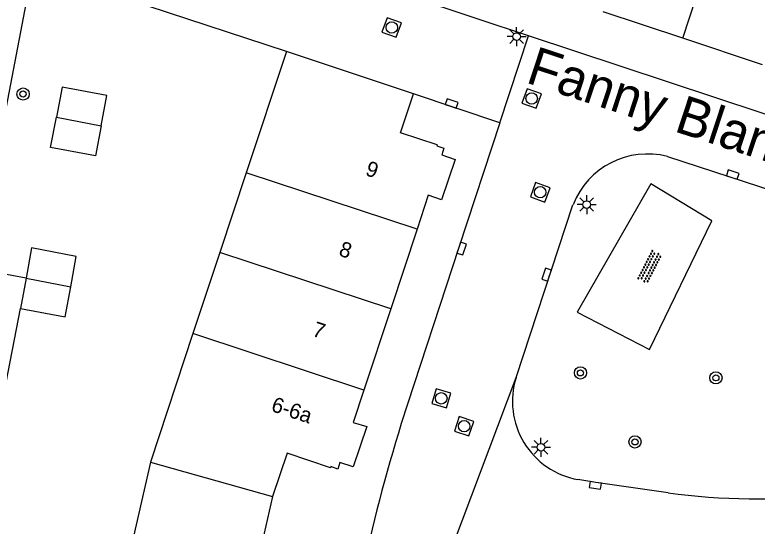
# Model space of a CAD drawing. Extents: x 131000 to 133013, y 393000 to 396501.
# Drawn here: x 132647.73 to 132696.32, y 394640.77 to 394674.25 of the extents above; entities that cross this region are included whole.
import ezdxf

# ---------------------------------------------------------------- set-up
doc = ezdxf.new("R2010")
doc.units = 0
for name, color, linetype in [('gg-afsc-hekwerk', 7, 'Continuous'), ('gg-anno-huisnummerreeks BGT', 7, 'Continuous'), ('gg-anno-openbare ruimte label', 7, 'Continuous'), ('gg-bbg-bijgebouw', 7, 'Continuous'), ('gg-bbg-hoofdgebouw', 7, 'Continuous'), ('gg-bbg-tussenscheiding', 7, 'Continuous'), ('gg-knt-onverhard', 7, 'Continuous'), ('gg-knt-verharding', 7, 'Continuous'), ('gt-grn-weggrens', 7, 'Continuous'), ('gt-symb-boom', 7, 'Continuous'), ('gt-symb-kolk', 7, 'Continuous'), ('gt-symb-lichtmast', 7, 'Continuous'), ('gt-symb-overige verharding', 7, 'Continuous'), ('gt-symb-rioolschacht', 7, 'Continuous')]:
    doc.layers.add(name, color=color, linetype=linetype)

# ---------------------------------------------------------------- blocks, each defined once
blk = doc.blocks.new('gt0-KOLK')
at = {"layer": 'gt-symb-kolk'}
blk.add_lwpolyline([(0, 0), (0.375, 0), (0.375, 0.4), (-0.375, 0.4), (-0.375, 0), (0, 0)], dxfattribs=at)
blk = doc.blocks.new('gt0-LMAST')
at = {"layer": 'gt-symb-lichtmast'}
for p, q in [((-0.005, 0.246), (-0.005, 0.621)), ((-0.182, 0.173), (-0.447, 0.438)), ((0.172, 0.173), (0.437, 0.438)), ((-0.255, -0.004), (-0.63, -0.004)), ((-0.182, -0.181), (-0.447, -0.446)), ((-0.005, -0.254), (-0.005, -0.629)), ((0.437, -0.446), (0.172, -0.181)), ((0.245, -0.004), (0.62, -0.004))]:
    blk.add_line(p, q, dxfattribs=at)
blk.add_circle((-0.005, -0.004), 0.25, dxfattribs=at)
blk = doc.blocks.new('gt0-BOOM')
at = {"layer": 'gt-symb-boom'}
for radius in [0.4, 0.2]:
    blk.add_circle((0, 0), radius, dxfattribs=at)
blk = doc.blocks.new('gt0-OVH')
at = {"layer": 'gt-symb-overige verharding'}
for points in [[(-0.972, 0.298), (-0.967, 0.308), (-0.965, 0.319), (-0.966, 0.33), (-0.971, 0.34), (-0.978, 0.348), (-0.988, 0.353), (-0.999, 0.355), (-1.01, 0.354), (-1.02, 0.349), (-1.028, 0.342), (-1.033, 0.332), (-1.035, 0.321), (-1.034, 0.31), (-1.029, 0.3), (-1.022, 0.292), (-1.012, 0.287), (-1.001, 0.285), (-0.99, 0.286), (-0.98, 0.291)], [(-0.872, 0.106), (-0.867, 0.116), (-0.865, 0.126), (-0.866, 0.137), (-0.871, 0.147), (-0.878, 0.156), (-0.888, 0.161), (-0.899, 0.163), (-0.91, 0.162), (-0.92, 0.157), (-0.928, 0.15), (-0.933, 0.14), (-0.935, 0.129), (-0.934, 0.118), (-0.929, 0.108), (-0.922, 0.1), (-0.912, 0.095), (-0.901, 0.092), (-0.89, 0.094), (-0.88, 0.098)], [(-0.772, 0.298), (-0.767, 0.308), (-0.765, 0.319), (-0.766, 0.33), (-0.771, 0.34), (-0.778, 0.348), (-0.788, 0.353), (-0.799, 0.355), (-0.81, 0.354), (-0.82, 0.349), (-0.828, 0.342), (-0.833, 0.332), (-0.835, 0.321), (-0.834, 0.31), (-0.829, 0.3), (-0.822, 0.292), (-0.812, 0.287), (-0.801, 0.285), (-0.79, 0.286), (-0.78, 0.291)], [(-0.672, 0.106), (-0.667, 0.116), (-0.665, 0.126), (-0.666, 0.137), (-0.671, 0.147), (-0.678, 0.156), (-0.688, 0.161), (-0.699, 0.163), (-0.71, 0.162), (-0.72, 0.157), (-0.728, 0.15), (-0.733, 0.14), (-0.735, 0.129), (-0.734, 0.118), (-0.729, 0.108), (-0.722, 0.1), (-0.712, 0.095), (-0.701, 0.092), (-0.69, 0.094), (-0.68, 0.098)], [(-0.572, 0.298), (-0.567, 0.308), (-0.565, 0.319), (-0.566, 0.33), (-0.571, 0.34), (-0.578, 0.348), (-0.588, 0.353), (-0.599, 0.355), (-0.61, 0.354), (-0.62, 0.349), (-0.628, 0.342), (-0.633, 0.332), (-0.635, 0.321), (-0.634, 0.31), (-0.629, 0.3), (-0.622, 0.292), (-0.612, 0.287), (-0.601, 0.285), (-0.59, 0.286), (-0.58, 0.291)], [(-0.472, 0.106), (-0.467, 0.116), (-0.465, 0.126), (-0.466, 0.137), (-0.471, 0.147), (-0.478, 0.156), (-0.488, 0.161), (-0.499, 0.163), (-0.51, 0.162), (-0.52, 0.157), (-0.528, 0.15), (-0.533, 0.14), (-0.535, 0.129), (-0.534, 0.118), (-0.529, 0.108), (-0.522, 0.1), (-0.512, 0.095), (-0.501, 0.092), (-0.49, 0.094), (-0.48, 0.098)], [(-0.372, 0.298), (-0.367, 0.308), (-0.365, 0.319), (-0.366, 0.33), (-0.371, 0.34), (-0.378, 0.348), (-0.388, 0.353), (-0.399, 0.355), (-0.41, 0.354), (-0.42, 0.349), (-0.428, 0.342), (-0.433, 0.332), (-0.435, 0.321), (-0.434, 0.31), (-0.429, 0.3), (-0.422, 0.292), (-0.412, 0.287), (-0.401, 0.285), (-0.39, 0.286), (-0.38, 0.291)], [(-0.272, 0.106), (-0.267, 0.116), (-0.265, 0.126), (-0.266, 0.137), (-0.271, 0.147), (-0.278, 0.156), (-0.288, 0.161), (-0.299, 0.163), (-0.31, 0.162), (-0.32, 0.157), (-0.328, 0.15), (-0.333, 0.14), (-0.335, 0.129), (-0.334, 0.118), (-0.329, 0.108), (-0.322, 0.1), (-0.312, 0.095), (-0.301, 0.092), (-0.29, 0.094), (-0.28, 0.098)], [(-0.172, 0.298), (-0.167, 0.308), (-0.165, 0.319), (-0.166, 0.33), (-0.171, 0.34), (-0.178, 0.348), (-0.188, 0.353), (-0.199, 0.355), (-0.21, 0.354), (-0.22, 0.349), (-0.228, 0.342), (-0.233, 0.332), (-0.235, 0.321), (-0.234, 0.31), (-0.229, 0.3), (-0.222, 0.292), (-0.212, 0.287), (-0.201, 0.285), (-0.19, 0.286), (-0.18, 0.291)], [(-0.072, 0.106), (-0.067, 0.116), (-0.065, 0.126), (-0.066, 0.137), (-0.071, 0.147), (-0.078, 0.156), (-0.088, 0.161), (-0.099, 0.163), (-0.11, 0.162), (-0.12, 0.157), (-0.128, 0.15), (-0.133, 0.14), (-0.135, 0.129), (-0.134, 0.118), (-0.129, 0.108), (-0.122, 0.1), (-0.112, 0.095), (-0.101, 0.092), (-0.09, 0.094), (-0.08, 0.098)], [(0.028, 0.298), (0.033, 0.308), (0.035, 0.319), (0.034, 0.33), (0.029, 0.34), (0.022, 0.348), (0.012, 0.353), (0.001, 0.355), (-0.01, 0.354), (-0.02, 0.349), (-0.028, 0.342), (-0.033, 0.332), (-0.035, 0.321), (-0.034, 0.31), (-0.029, 0.3), (-0.022, 0.292), (-0.012, 0.287), (-0.001, 0.285), (0.01, 0.286), (0.02, 0.291)], [(0.128, 0.106), (0.133, 0.116), (0.135, 0.126), (0.134, 0.137), (0.129, 0.147), (0.122, 0.156), (0.112, 0.161), (0.101, 0.163), (0.09, 0.162), (0.08, 0.157), (0.072, 0.15), (0.067, 0.14), (0.065, 0.129), (0.066, 0.118), (0.071, 0.108), (0.078, 0.1), (0.088, 0.095), (0.099, 0.092), (0.11, 0.094), (0.12, 0.098)], [(0.228, 0.298), (0.233, 0.308), (0.235, 0.319), (0.234, 0.33), (0.229, 0.34), (0.222, 0.348), (0.212, 0.353), (0.201, 0.355), (0.19, 0.354), (0.18, 0.349), (0.172, 0.342), (0.167, 0.332), (0.165, 0.321), (0.166, 0.31), (0.171, 0.3), (0.178, 0.292), (0.188, 0.287), (0.199, 0.285), (0.21, 0.286), (0.22, 0.291)], [(0.328, 0.106), (0.333, 0.116), (0.335, 0.126), (0.334, 0.137), (0.329, 0.147), (0.322, 0.156), (0.312, 0.161), (0.301, 0.163), (0.29, 0.162), (0.28, 0.157), (0.272, 0.15), (0.267, 0.14), (0.265, 0.129), (0.266, 0.118), (0.271, 0.108), (0.278, 0.1), (0.288, 0.095), (0.299, 0.092), (0.31, 0.094), (0.32, 0.098)], [(0.428, 0.298), (0.433, 0.308), (0.435, 0.319), (0.434, 0.33), (0.429, 0.34), (0.422, 0.348), (0.412, 0.353), (0.401, 0.355), (0.39, 0.354), (0.38, 0.349), (0.372, 0.342), (0.367, 0.332), (0.365, 0.321), (0.366, 0.31), (0.371, 0.3), (0.378, 0.292), (0.388, 0.287), (0.399, 0.285), (0.41, 0.286), (0.42, 0.291)], [(0.528, 0.106), (0.533, 0.116), (0.535, 0.126), (0.534, 0.137), (0.529, 0.147), (0.522, 0.156), (0.512, 0.161), (0.501, 0.163), (0.49, 0.162), (0.48, 0.157), (0.472, 0.15), (0.467, 0.14), (0.465, 0.129), (0.466, 0.118), (0.471, 0.108), (0.478, 0.1), (0.488, 0.095), (0.499, 0.092), (0.51, 0.094), (0.52, 0.098)], [(0.628, 0.298), (0.633, 0.308), (0.635, 0.319), (0.634, 0.33), (0.629, 0.34), (0.622, 0.348), (0.612, 0.353), (0.601, 0.355), (0.59, 0.354), (0.58, 0.349), (0.572, 0.342), (0.567, 0.332), (0.565, 0.321), (0.566, 0.31), (0.571, 0.3), (0.578, 0.292), (0.588, 0.287), (0.599, 0.285), (0.61, 0.286), (0.62, 0.291)], [(0.728, 0.106), (0.733, 0.116), (0.735, 0.126), (0.734, 0.137), (0.729, 0.147), (0.722, 0.156), (0.712, 0.161), (0.701, 0.163), (0.69, 0.162), (0.68, 0.157), (0.672, 0.15), (0.667, 0.14), (0.665, 0.129), (0.666, 0.118), (0.671, 0.108), (0.678, 0.1), (0.688, 0.095), (0.699, 0.092), (0.71, 0.094), (0.72, 0.098)], [(0.828, 0.298), (0.833, 0.308), (0.835, 0.319), (0.834, 0.33), (0.829, 0.34), (0.822, 0.348), (0.812, 0.353), (0.801, 0.355), (0.79, 0.354), (0.78, 0.349), (0.772, 0.342), (0.767, 0.332), (0.765, 0.321), (0.766, 0.31), (0.771, 0.3), (0.778, 0.292), (0.788, 0.287), (0.799, 0.285), (0.81, 0.286), (0.82, 0.291)], [(0.928, 0.106), (0.933, 0.116), (0.935, 0.126), (0.934, 0.137), (0.929, 0.147), (0.922, 0.156), (0.912, 0.161), (0.901, 0.163), (0.89, 0.162), (0.88, 0.157), (0.872, 0.15), (0.867, 0.14), (0.865, 0.129), (0.866, 0.118), (0.871, 0.108), (0.878, 0.1), (0.888, 0.095), (0.899, 0.092), (0.91, 0.094), (0.92, 0.098)], [(1.028, 0.298), (1.033, 0.308), (1.035, 0.319), (1.034, 0.33), (1.029, 0.34), (1.022, 0.348), (1.012, 0.353), (1.001, 0.355), (0.99, 0.354), (0.98, 0.349), (0.972, 0.342), (0.967, 0.332), (0.965, 0.321), (0.966, 0.31), (0.971, 0.3), (0.978, 0.292), (0.988, 0.287), (0.999, 0.285), (1.01, 0.286), (1.02, 0.291)], [(-0.972, -0.142), (-0.967, -0.132), (-0.965, -0.121), (-0.966, -0.11), (-0.971, -0.1), (-0.978, -0.092), (-0.988, -0.087), (-0.999, -0.085), (-1.01, -0.086), (-1.02, -0.091), (-1.028, -0.098), (-1.033, -0.108), (-1.035, -0.119), (-1.034, -0.13), (-1.029, -0.14), (-1.022, -0.148), (-1.012, -0.153), (-1.001, -0.155), (-0.99, -0.154), (-0.98, -0.149)], [(-0.872, -0.334), (-0.867, -0.324), (-0.865, -0.314), (-0.866, -0.303), (-0.871, -0.293), (-0.878, -0.284), (-0.888, -0.279), (-0.899, -0.277), (-0.91, -0.278), (-0.92, -0.283), (-0.928, -0.29), (-0.933, -0.3), (-0.935, -0.311), (-0.934, -0.322), (-0.929, -0.332), (-0.922, -0.34), (-0.912, -0.345), (-0.901, -0.348), (-0.89, -0.346), (-0.88, -0.342)], [(-0.772, -0.142), (-0.767, -0.132), (-0.765, -0.121), (-0.766, -0.11), (-0.771, -0.1), (-0.778, -0.092), (-0.788, -0.087), (-0.799, -0.085), (-0.81, -0.086), (-0.82, -0.091), (-0.828, -0.098), (-0.833, -0.108), (-0.835, -0.119), (-0.834, -0.13), (-0.829, -0.14), (-0.822, -0.148), (-0.812, -0.153), (-0.801, -0.155), (-0.79, -0.154), (-0.78, -0.149)], [(-0.672, -0.334), (-0.667, -0.324), (-0.665, -0.314), (-0.666, -0.303), (-0.671, -0.293), (-0.678, -0.284), (-0.688, -0.279), (-0.699, -0.277), (-0.71, -0.278), (-0.72, -0.283), (-0.728, -0.29), (-0.733, -0.3), (-0.735, -0.311), (-0.734, -0.322), (-0.729, -0.332), (-0.722, -0.34), (-0.712, -0.345), (-0.701, -0.348), (-0.69, -0.346), (-0.68, -0.342)], [(-0.572, -0.142), (-0.567, -0.132), (-0.565, -0.121), (-0.566, -0.11), (-0.571, -0.1), (-0.578, -0.092), (-0.588, -0.087), (-0.599, -0.085), (-0.61, -0.086), (-0.62, -0.091), (-0.628, -0.098), (-0.633, -0.108), (-0.635, -0.119), (-0.634, -0.13), (-0.629, -0.14), (-0.622, -0.148), (-0.612, -0.153), (-0.601, -0.155), (-0.59, -0.154), (-0.58, -0.149)], [(-0.472, -0.334), (-0.467, -0.324), (-0.465, -0.314), (-0.466, -0.303), (-0.471, -0.293), (-0.478, -0.284), (-0.488, -0.279), (-0.499, -0.277), (-0.51, -0.278), (-0.52, -0.283), (-0.528, -0.29), (-0.533, -0.3), (-0.535, -0.311), (-0.534, -0.322), (-0.529, -0.332), (-0.522, -0.34), (-0.512, -0.345), (-0.501, -0.348), (-0.49, -0.346), (-0.48, -0.342)], [(-0.372, -0.142), (-0.367, -0.132), (-0.365, -0.121), (-0.366, -0.11), (-0.371, -0.1), (-0.378, -0.092), (-0.388, -0.087), (-0.399, -0.085), (-0.41, -0.086), (-0.42, -0.091), (-0.428, -0.098), (-0.433, -0.108), (-0.435, -0.119), (-0.434, -0.13), (-0.429, -0.14), (-0.422, -0.148), (-0.412, -0.153), (-0.401, -0.155), (-0.39, -0.154), (-0.38, -0.149)], [(-0.272, -0.334), (-0.267, -0.324), (-0.265, -0.314), (-0.266, -0.303), (-0.271, -0.293), (-0.278, -0.284), (-0.288, -0.279), (-0.299, -0.277), (-0.31, -0.278), (-0.32, -0.283), (-0.328, -0.29), (-0.333, -0.3), (-0.335, -0.311), (-0.334, -0.322), (-0.329, -0.332), (-0.322, -0.34), (-0.312, -0.345), (-0.301, -0.348), (-0.29, -0.346), (-0.28, -0.342)], [(-0.172, -0.142), (-0.167, -0.132), (-0.165, -0.121), (-0.166, -0.11), (-0.171, -0.1), (-0.178, -0.092), (-0.188, -0.087), (-0.199, -0.085), (-0.21, -0.086), (-0.22, -0.091), (-0.228, -0.098), (-0.233, -0.108), (-0.235, -0.119), (-0.234, -0.13), (-0.229, -0.14), (-0.222, -0.148), (-0.212, -0.153), (-0.201, -0.155), (-0.19, -0.154), (-0.18, -0.149)], [(-0.072, -0.334), (-0.067, -0.324), (-0.065, -0.314), (-0.066, -0.303), (-0.071, -0.293), (-0.078, -0.284), (-0.088, -0.279), (-0.099, -0.277), (-0.11, -0.278), (-0.12, -0.283), (-0.128, -0.29), (-0.133, -0.3), (-0.135, -0.311), (-0.134, -0.322), (-0.129, -0.332), (-0.122, -0.34), (-0.112, -0.345), (-0.101, -0.348), (-0.09, -0.346), (-0.08, -0.342)], [(0.028, -0.142), (0.033, -0.132), (0.035, -0.121), (0.034, -0.11), (0.029, -0.1), (0.022, -0.092), (0.012, -0.087), (0.001, -0.085), (-0.01, -0.086), (-0.02, -0.091), (-0.028, -0.098), (-0.033, -0.108), (-0.035, -0.119), (-0.034, -0.13), (-0.029, -0.14), (-0.022, -0.148), (-0.012, -0.153), (-0.001, -0.155), (0.01, -0.154), (0.02, -0.149)], [(0.128, -0.334), (0.133, -0.324), (0.135, -0.314), (0.134, -0.303), (0.129, -0.293), (0.122, -0.284), (0.112, -0.279), (0.101, -0.277), (0.09, -0.278), (0.08, -0.283), (0.072, -0.29), (0.067, -0.3), (0.065, -0.311), (0.066, -0.322), (0.071, -0.332), (0.078, -0.34), (0.088, -0.345), (0.099, -0.348), (0.11, -0.346), (0.12, -0.342)], [(0.228, -0.142), (0.233, -0.132), (0.235, -0.121), (0.234, -0.11), (0.229, -0.1), (0.222, -0.092), (0.212, -0.087), (0.201, -0.085), (0.19, -0.086), (0.18, -0.091), (0.172, -0.098), (0.167, -0.108), (0.165, -0.119), (0.166, -0.13), (0.171, -0.14), (0.178, -0.148), (0.188, -0.153), (0.199, -0.155), (0.21, -0.154), (0.22, -0.149)], [(0.328, -0.334), (0.333, -0.324), (0.335, -0.314), (0.334, -0.303), (0.329, -0.293), (0.322, -0.284), (0.312, -0.279), (0.301, -0.277), (0.29, -0.278), (0.28, -0.283), (0.272, -0.29), (0.267, -0.3), (0.265, -0.311), (0.266, -0.322), (0.271, -0.332), (0.278, -0.34), (0.288, -0.345), (0.299, -0.348), (0.31, -0.346), (0.32, -0.342)], [(0.428, -0.142), (0.433, -0.132), (0.435, -0.121), (0.434, -0.11), (0.429, -0.1), (0.422, -0.092), (0.412, -0.087), (0.401, -0.085), (0.39, -0.086), (0.38, -0.091), (0.372, -0.098), (0.367, -0.108), (0.365, -0.119), (0.366, -0.13), (0.371, -0.14), (0.378, -0.148), (0.388, -0.153), (0.399, -0.155), (0.41, -0.154), (0.42, -0.149)], [(0.528, -0.334), (0.533, -0.324), (0.535, -0.314), (0.534, -0.303), (0.529, -0.293), (0.522, -0.284), (0.512, -0.279), (0.501, -0.277), (0.49, -0.278), (0.48, -0.283), (0.472, -0.29), (0.467, -0.3), (0.465, -0.311), (0.466, -0.322), (0.471, -0.332), (0.478, -0.34), (0.488, -0.345), (0.499, -0.348), (0.51, -0.346), (0.52, -0.342)], [(0.628, -0.142), (0.633, -0.132), (0.635, -0.121), (0.634, -0.11), (0.629, -0.1), (0.622, -0.092), (0.612, -0.087), (0.601, -0.085), (0.59, -0.086), (0.58, -0.091), (0.572, -0.098), (0.567, -0.108), (0.565, -0.119), (0.566, -0.13), (0.571, -0.14), (0.578, -0.148), (0.588, -0.153), (0.599, -0.155), (0.61, -0.154), (0.62, -0.149)], [(0.728, -0.334), (0.733, -0.324), (0.735, -0.314), (0.734, -0.303), (0.729, -0.293), (0.722, -0.284), (0.712, -0.279), (0.701, -0.277), (0.69, -0.278), (0.68, -0.283), (0.672, -0.29), (0.667, -0.3), (0.665, -0.311), (0.666, -0.322), (0.671, -0.332), (0.678, -0.34), (0.688, -0.345), (0.699, -0.348), (0.71, -0.346), (0.72, -0.342)], [(0.828, -0.142), (0.833, -0.132), (0.835, -0.121), (0.834, -0.11), (0.829, -0.1), (0.822, -0.092), (0.812, -0.087), (0.801, -0.085), (0.79, -0.086), (0.78, -0.091), (0.772, -0.098), (0.767, -0.108), (0.765, -0.119), (0.766, -0.13), (0.771, -0.14), (0.778, -0.148), (0.788, -0.153), (0.799, -0.155), (0.81, -0.154), (0.82, -0.149)], [(0.928, -0.334), (0.933, -0.324), (0.935, -0.314), (0.934, -0.303), (0.929, -0.293), (0.922, -0.284), (0.912, -0.279), (0.901, -0.277), (0.89, -0.278), (0.88, -0.283), (0.872, -0.29), (0.867, -0.3), (0.865, -0.311), (0.866, -0.322), (0.871, -0.332), (0.878, -0.34), (0.888, -0.345), (0.899, -0.348), (0.91, -0.346), (0.92, -0.342)], [(1.028, -0.142), (1.033, -0.132), (1.035, -0.121), (1.034, -0.11), (1.029, -0.1), (1.022, -0.092), (1.012, -0.087), (1.001, -0.085), (0.99, -0.086), (0.98, -0.091), (0.972, -0.098), (0.967, -0.108), (0.965, -0.119), (0.966, -0.13), (0.971, -0.14), (0.978, -0.148), (0.988, -0.153), (0.999, -0.155), (1.01, -0.154), (1.02, -0.149)]]:
    blk.add_lwpolyline(points, close=True, dxfattribs=at)
blk = doc.blocks.new('gt0-RS')
at = {"layer": 'gt-symb-rioolschacht'}
blk.add_lwpolyline([(-0.5, -0.5), (0.5, -0.5), (0.5, 0.5), (-0.5, 0.5)], close=True, dxfattribs=at)
blk.add_circle((0, 0), 0.375, dxfattribs=at)

msp = doc.modelspace()

# ---------------------------------------------------------------- linework, layer by layer
at = {"layer": 'gg-afsc-hekwerk'}
for p, q in [((132665.507, 394671.853), (132656.466, 394674.821)), ((132648.464, 394657.008), (132643.527, 394657.927))]:
    msp.add_line(p, q, dxfattribs=at)
for points in [[(132648.563, 394675.568), (132646.106, 394662.861), (132644.898, 394663.07)], [(132638.872, 394607.028), (132643.663, 394632.257), (132648.1, 394655.028)]]:
    msp.add_lwpolyline(points, dxfattribs=at)
at = {"layer": 'gg-bbg-bijgebouw'}
msp.add_line((132648.464, 394657.008), (132648.1, 394655.028), dxfattribs=at)
for points in [[(132653.378, 394666.987), (132653.755, 394668.963), (132650.828, 394669.522), (132650.451, 394667.546)], [(132653.378, 394666.987), (132653, 394665.011), (132650.073, 394665.57), (132650.451, 394667.546)], [(132651.384, 394656.451), (132651.747, 394658.43), (132648.827, 394658.987), (132648.464, 394657.008)], [(132648.1, 394655.028), (132651.021, 394654.471), (132651.384, 394656.451)]]:
    msp.add_lwpolyline(points, dxfattribs=at)
at = {"layer": 'gg-bbg-hoofdgebouw'}
for p, q in [((132691.448, 394672.712), (132686.232, 394674.448)), ((132696.664, 394670.976), (132691.448, 394672.712)), ((132665.507, 394671.853), (132662.869, 394663.909)), ((132673.829, 394669.083), (132665.507, 394671.853)), ((132662.869, 394663.909), (132661.146, 394658.695)), ((132674.062, 394660.212), (132672.339, 394654.998)), ((132661.146, 394658.695), (132659.39, 394653.385)), ((132672.339, 394654.998), (132670.584, 394649.687)), ((132659.39, 394653.385), (132656.603, 394644.954))]:
    msp.add_line(p, q, dxfattribs=at)
for points in [[(132675.374, 394665.74), (132672.983, 394666.533), (132673.829, 394669.083)], [(132675.374, 394665.74), (132675.352, 394665.674), (132675.817, 394665.516), (132675.673, 394665.09), (132676.55, 394664.78), (132675.667, 394662.14), (132674.795, 394662.432), (132674.062, 394660.212)], [(132670.584, 394649.687), (132669.883, 394647.563), (132670.761, 394647.296), (132669.887, 394644.653), (132669.014, 394644.942), (132668.872, 394644.515), (132668.407, 394644.669), (132668.385, 394644.602), (132665.546, 394645.544), (132664.605, 394642.705)], [(132656.603, 394644.954), (132654.31, 394634.955), (132655.47, 394634.689)], [(132664.605, 394642.705), (132663.951, 394639.824), (132667.3, 394639.048), (132667.285, 394638.98), (132667.705, 394638.888), (132667.148, 394636.348), (132667.451, 394636.279), (132666.562, 394632.41)]]:
    msp.add_lwpolyline(points, dxfattribs=at)
at = {"layer": 'gg-bbg-tussenscheiding'}
for p, q in [((132691.448, 394672.712), (132695.165, 394683.928)), ((132650.451, 394667.546), (132653.378, 394666.987)), ((132674.062, 394660.212), (132662.869, 394663.909)), ((132672.339, 394654.998), (132661.146, 394658.695)), ((132648.464, 394657.008), (132651.384, 394656.451)), ((132670.584, 394649.687), (132659.39, 394653.385)), ((132656.603, 394644.954), (132664.605, 394642.705))]:
    msp.add_line(p, q, dxfattribs=at)
at = {"layer": 'gg-knt-onverhard'}
msp.add_lwpolyline([(132684.536, 394654.791), (132689.281, 394652.342), (132693.351, 394660.762), (132689.372, 394663.188), (132684.536, 394654.791)], dxfattribs=at)
at = {"layer": 'gg-knt-verharding'}
for p, q in [((132679.477, 394667.178), (132673.829, 394669.083)), ((132690.455, 394664.971), (132703.519, 394660.69)), ((132680.542, 394650.497), (132684.267, 394661.813))]:
    msp.add_line(p, q, dxfattribs=at)
for points in [[(132681.351, 394672.872), (132678.05, 394673.963), (132668.58, 394677.126)], [(132725.953, 394642.83), (132727.403, 394648.652), (132708.845, 394663.782), (132681.351, 394672.872)], [(132679.477, 394667.178), (132676.788, 394659.008), (132673.025, 394647.492)], [(132690.489, 394642.954), (132685.756, 394643.641), (132684.586, 394643.825)]]:
    msp.add_lwpolyline(points, dxfattribs=at)
for centre, radius, start, end in [((132689.144, 394659.899), 5.239, 75.5063, 158.5681), ((132685.502, 394648.942), 5.198, 162.5878, 259.8536), ((132790.892, 394611.264), 123.309, 162.91437, 167.77099), ((132696.507, 394688.185), 45.63, 262.421, 275.7755)]:
    msp.add_arc(centre, radius, start, end, dxfattribs=at)
at = {"layer": 'gt-grn-weggrens'}
for p, q in [((132679.477, 394667.178), (132681.351, 394672.872)), ((132675.705, 394637.644), (132680.542, 394650.497))]:
    msp.add_line(p, q, dxfattribs=at)

# ---------------------------------------------------------------- block references
at = {"layer": 'gt-symb-boom'}
for p in [(132648.266, 394669.063), (132684.755, 394650.805), (132693.623, 394650.483), (132688.324, 394646.287)]:
    msp.add_blockref('gt0-BOOM', p, dxfattribs=at)
at = {"layer": 'gt-symb-kolk'}
for p, rotation in [((132676.258, 394668.259), -18.57020652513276), ((132694.662, 394663.6), -18.049631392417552), ((132676.788, 394659.008), -108.09299517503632), ((132682.732, 394657.177), 71.84829972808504), ((132685.756, 394643.641), 171.73978913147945)]:
    msp.add_blockref('gt0-KOLK', p, dxfattribs=dict(at, rotation=rotation))
at = {"layer": 'gt-symb-lichtmast'}
for p in [(132680.58, 394672.827), (132685.168, 394661.831), (132682.172, 394645.942)]:
    msp.add_blockref('gt0-LMAST', p, dxfattribs=at)
at = {"layer": 'gt-symb-overige verharding', "rotation": 62.87123394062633}
msp.add_blockref('gt0-OVH', (132689.288, 394657.749), dxfattribs=at)
at = {"layer": 'gt-symb-rioolschacht'}
for p, rotation in [((132672.403, 394673.417), 159.89072037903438), ((132681.563, 394668.773), -109.69562003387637), ((132682.122, 394662.632), 70.02861421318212), ((132675.644, 394649.145), 73.38732156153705), ((132677.141, 394647.314), 161.4808340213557)]:
    msp.add_blockref('gt0-RS', p, dxfattribs=dict(at, rotation=rotation))

# ---------------------------------------------------------------- texts
at = {"layer": 'gg-anno-huisnummerreeks BGT'}
for s, p in [('9', (132670.616, 394663.768)), ('8', (132668.877, 394658.507)), ('7', (132667.137, 394653.245)), ('6-6a', (132664.447, 394648.322))]:
    msp.add_text(s, height=1, rotation=341.7, dxfattribs=at).set_placement(p)
at = {"layer": 'gg-anno-openbare ruimte label'}
msp.add_text('Fanny Blankers-Koenhof', height=2.5, rotation=341.8, dxfattribs=at).set_placement((132681.102, 394669.84))

doc.saveas('drawing.dxf')
